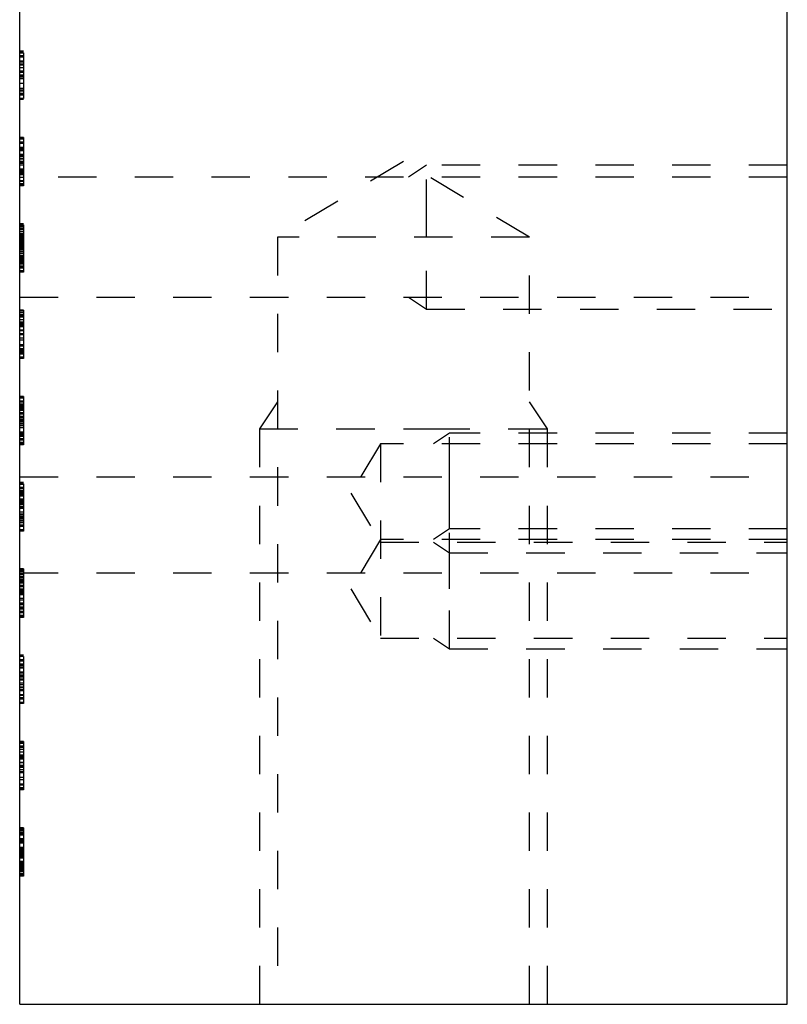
# Model space of a CAD drawing. Header units: inches. Extents: x 220 to 877, y 4 to 174.
# Tile 672 of 674: x 853.7 to 855.7, y 149.92 to 152.49. Entities that reach past the tile are written whole.
import ezdxf

# ---------------------------------------------------------------- set-up
doc = ezdxf.new("R2010")
doc.units = ezdxf.units.IN
doc.header["$LTSCALE"] = 0.5
doc.header["$MEASUREMENT"] = 0
doc.linetypes.add('HIDDEN', pattern=[0.225, 0.15, -0.075])
doc.layers.add('SID-M-H', color=4, linetype='HIDDEN')
doc.layers.add('SID-M-S', color=105, linetype='Continuous')

msp = doc.modelspace()

# ---------------------------------------------------------------- linework, layer by layer
at = {"layer": 'SID-M-H'}
for p, q in [((853.70794, 152.40987), (853.69794, 152.40987)), ((853.70794, 152.40679), (853.69794, 152.40679)), ((853.70794, 152.40516), (853.69794, 152.40516)), ((853.70794, 152.40499), (853.69794, 152.40499)), ((853.70794, 152.39756), (853.69794, 152.39756)), ((853.70794, 152.39449), (853.69794, 152.39449)), ((853.70794, 152.3834), (853.69794, 152.3834)), ((853.70794, 152.38102), (853.69794, 152.38102)), ((853.70794, 152.37602), (853.69794, 152.37602)), ((853.70794, 152.37473), (853.69794, 152.37473)), ((853.70794, 152.3747), (853.69794, 152.3747)), ((853.70794, 152.37461), (853.69794, 152.37461)), ((853.70794, 152.37456), (853.69794, 152.37456)), ((853.70794, 152.37333), (853.69794, 152.37333)), ((853.70794, 152.37314), (853.69794, 152.37314)), ((853.70794, 152.36602), (853.69794, 152.36602)), ((853.70794, 152.35756), (853.69794, 152.35756)), ((853.70794, 152.35602), (853.69794, 152.35602)), ((853.70794, 152.35523), (853.69794, 152.35523)), ((853.70794, 152.35449), (853.69794, 152.35449)), ((853.70794, 152.35432), (853.69794, 152.35432)), ((853.70794, 152.35422), (853.69794, 152.35422)), ((853.70794, 152.37165), (853.70794, 152.35756)), ((853.70794, 152.34687), (853.69794, 152.34687)), ((853.70794, 152.34684), (853.69794, 152.34684)), ((853.70794, 152.34631), (853.69794, 152.34631)), ((853.70794, 152.34627), (853.69794, 152.34627)), ((853.70794, 152.34526), (853.69794, 152.34526)), ((853.70794, 152.34415), (853.69794, 152.34415)), ((853.70794, 152.34384), (853.69794, 152.34384)), ((853.70794, 152.34218), (853.69794, 152.34218)), ((853.70794, 152.33756), (853.69794, 152.33756)), ((853.70794, 152.32526), (853.69794, 152.32526)), ((853.70794, 152.34526), (853.70794, 152.28679)), ((853.70794, 152.31235), (853.69794, 152.31235)), ((853.70794, 152.30833), (853.69794, 152.30833)), ((853.70794, 152.30526), (853.69794, 152.30526)), ((853.70794, 152.2991), (853.69794, 152.2991)), ((853.70794, 152.29602), (853.69794, 152.29602)), ((853.70794, 152.29526), (853.69794, 152.29526)), ((853.70794, 152.28679), (853.69794, 152.28679)), ((853.70794, 152.28526), (853.69794, 152.28526)), ((853.70794, 152.28372), (853.69794, 152.28372)), ((853.70794, 152.28566), (853.70794, 152.28526)), ((853.70794, 152.18487), (853.69794, 152.18487)), ((853.70794, 152.18179), (853.69794, 152.18179)), ((853.70794, 152.18016), (853.69794, 152.18016)), ((853.70794, 152.17999), (853.69794, 152.17999)), ((853.70794, 152.17256), (853.69794, 152.17256)), ((853.70794, 152.18487), (853.70794, 152.13792)), ((853.70794, 152.16949), (853.69794, 152.16949)), ((853.70794, 152.1584), (853.69794, 152.1584)), ((853.70794, 152.15602), (853.69794, 152.15602)), ((853.70794, 152.15415), (853.69794, 152.15415)), ((853.70794, 152.15408), (853.69794, 152.15408)), ((853.70794, 152.15391), (853.69794, 152.15391)), ((853.70794, 152.15374), (853.69794, 152.15374)), ((853.70794, 152.14973), (853.69794, 152.14973)), ((853.70794, 152.1497), (853.69794, 152.1497)), ((853.70794, 152.14961), (853.69794, 152.14961)), ((853.70794, 152.14956), (853.69794, 152.14956)), ((853.70794, 152.14026), (853.69794, 152.14026)), ((853.70794, 152.13792), (853.69794, 152.13792)), ((853.70794, 152.1341), (853.69794, 152.1341)), ((853.70794, 152.12949), (853.69794, 152.12949)), ((853.70794, 152.12932), (853.69794, 152.12932)), ((853.70794, 152.12922), (853.69794, 152.12922)), ((853.70794, 152.12864), (853.69794, 152.12864)), ((853.70794, 152.12795), (853.69794, 152.12795)), ((853.70794, 152.12187), (853.69794, 152.12187)), ((853.70794, 152.12184), (853.69794, 152.12184)), ((853.70794, 152.12179), (853.69794, 152.12179)), ((853.70794, 152.12131), (853.69794, 152.12131)), ((853.70794, 152.12127), (853.69794, 152.12127)), ((854.69794, 152.12202), (854.36984, 151.92488)), ((855.02604, 151.92488), (854.69794, 152.12202)), ((853.70794, 152.11915), (853.69794, 152.11915)), ((853.70794, 152.11718), (853.69794, 152.11718)), ((853.70794, 152.11256), (853.69794, 152.11256)), ((853.70794, 152.10179), (853.69794, 152.10179)), ((853.70794, 152.10146), (853.69794, 152.10146)), ((853.70794, 152.101), (853.69794, 152.101)), ((853.70794, 152.10026), (853.69794, 152.10026)), ((853.70794, 152.09675), (853.69794, 152.09675)), ((853.70794, 152.09653), (853.69794, 152.09653)), ((853.70794, 152.09576), (853.69794, 152.09576)), ((853.70794, 152.0954), (853.69794, 152.0954)), ((854.75794, 152.11238), (854.71107, 152.08113)), ((855.69794, 152.11238), (854.75794, 152.11238)), ((853.70794, 152.09256), (853.69794, 152.09256)), ((853.70794, 152.08949), (853.69794, 152.08949)), ((853.70794, 152.08735), (853.69794, 152.08735)), ((855.69794, 152.08113), (853.69794, 152.08113)), ((853.70794, 152.08026), (853.69794, 152.08026)), ((853.70794, 152.07189), (853.69794, 152.07189)), ((853.70794, 152.07102), (853.69794, 152.07102)), ((853.70794, 152.07026), (853.69794, 152.07026)), ((853.70794, 152.06384), (853.69794, 152.06384)), ((853.70794, 152.06179), (853.69794, 152.06179)), ((853.70794, 152.06026), (853.69794, 152.06026)), ((853.70794, 152.05872), (853.69794, 152.05872)), ((854.75794, 151.92488), (854.75794, 151.97547)), ((853.70794, 151.95987), (853.69794, 151.95987)), ((853.70794, 151.95679), (853.69794, 151.95679)), ((853.70794, 151.95516), (853.69794, 151.95516)), ((853.70794, 151.95336), (853.69794, 151.95336)), ((853.70794, 151.95218), (853.69794, 151.95218)), ((853.70794, 151.94756), (853.69794, 151.94756)), ((853.70794, 151.9455), (853.69794, 151.9455)), ((853.70794, 151.94449), (853.69794, 151.94449)), ((853.70794, 151.95679), (853.70794, 151.90487)), ((853.70794, 151.93987), (853.69794, 151.93987)), ((853.70794, 151.93477), (853.69794, 151.93477)), ((853.70794, 151.9334), (853.69794, 151.9334)), ((853.70794, 151.93102), (853.69794, 151.93102)), ((853.70794, 151.931), (853.69794, 151.931)), ((853.70794, 151.93042), (853.69794, 151.93042)), ((853.70794, 151.93006), (853.69794, 151.93006)), ((853.70794, 151.92982), (853.69794, 151.92982)), ((853.70794, 151.92756), (853.69794, 151.92756)), ((853.70794, 151.92602), (853.69794, 151.92602)), ((853.70794, 151.92473), (853.69794, 151.92473)), ((853.70794, 151.9247), (853.69794, 151.9247)), ((853.70794, 151.9242), (853.69794, 151.9242)), ((853.70794, 151.92393), (853.69794, 151.92393)), ((853.70794, 151.92333), (853.69794, 151.92333)), ((853.70794, 151.92324), (853.69794, 151.92324)), ((853.70794, 151.92314), (853.69794, 151.92314)), ((853.70794, 151.92213), (853.69794, 151.92213)), ((853.70794, 151.91987), (853.69794, 151.91987)), ((853.70794, 151.91602), (853.69794, 151.91602)), ((853.70794, 151.91526), (853.69794, 151.91526)), ((855.02604, 151.92488), (854.36984, 151.92488)), ((854.36984, 151.92488), (854.36984, 149.92488)), ((855.02604, 149.92488), (855.02604, 151.92488)), ((853.70794, 151.91292), (853.69794, 151.91292)), ((853.70794, 151.90932), (853.69794, 151.90932)), ((853.70794, 151.90756), (853.69794, 151.90756)), ((853.70794, 151.90602), (853.69794, 151.90602)), ((853.70794, 151.90511), (853.69794, 151.90511)), ((853.70794, 151.90487), (853.69794, 151.90487)), ((853.70794, 151.90449), (853.69794, 151.90449)), ((853.70794, 151.90432), (853.69794, 151.90432)), ((853.70794, 151.90328), (853.69794, 151.90328)), ((853.70794, 151.90295), (853.69794, 151.90295)), ((853.70794, 151.9004), (853.69794, 151.9004)), ((853.70794, 151.89749), (853.69794, 151.89749)), ((853.70794, 151.89687), (853.69794, 151.89687)), ((853.70794, 151.89684), (853.69794, 151.89684)), ((853.70794, 151.89679), (853.69794, 151.89679)), ((853.70794, 151.89675), (853.69794, 151.89675)), ((853.70794, 151.89667), (853.69794, 151.89667)), ((853.70794, 151.89631), (853.69794, 151.89631)), ((853.70794, 151.89627), (853.69794, 151.89627)), ((853.70794, 151.89526), (853.69794, 151.89526)), ((853.70794, 151.89427), (853.69794, 151.89427)), ((853.70794, 151.89372), (853.69794, 151.89372)), ((853.70794, 151.89218), (853.69794, 151.89218)), ((853.70794, 151.88756), (853.69794, 151.88756)), ((853.70794, 151.88646), (853.69794, 151.88646)), ((853.70794, 151.88225), (853.69794, 151.88225)), ((853.70794, 151.88141), (853.69794, 151.88141)), ((853.70794, 151.88114), (853.69794, 151.88114)), ((853.70794, 151.87646), (853.69794, 151.87646)), ((853.70794, 151.876), (853.69794, 151.876)), ((853.70794, 151.87526), (853.69794, 151.87526)), ((853.70794, 151.87352), (853.69794, 151.87352)), ((853.70794, 151.87047), (853.69794, 151.87047)), ((853.70794, 151.87026), (853.69794, 151.87026)), ((853.70794, 151.86982), (853.69794, 151.86982)), ((853.70794, 151.86915), (853.69794, 151.86915)), ((853.70794, 151.86756), (853.69794, 151.86756)), ((853.70794, 151.86663), (853.69794, 151.86663)), ((853.70794, 151.86602), (853.69794, 151.86602)), ((853.70794, 151.86261), (853.69794, 151.86261)), ((853.70794, 151.86239), (853.69794, 151.86239)), ((853.70794, 151.86235), (853.69794, 151.86235)), ((853.70794, 151.86191), (853.69794, 151.86191)), ((853.70794, 151.8617), (853.69794, 151.8617)), ((853.70794, 151.85889), (853.69794, 151.85889)), ((853.70794, 151.85833), (853.69794, 151.85833)), ((853.70794, 151.85526), (853.69794, 151.85526)), ((853.70794, 151.85516), (853.69794, 151.85516)), ((853.70794, 151.8547), (853.69794, 151.8547)), ((853.70794, 151.8491), (853.69794, 151.8491)), ((853.70794, 151.84795), (853.69794, 151.84795)), ((853.70794, 151.84727), (853.69794, 151.84727)), ((853.70794, 151.84602), (853.69794, 151.84602)), ((853.70794, 151.84526), (853.69794, 151.84526)), ((853.70794, 151.84449), (853.69794, 151.84449)), ((853.70794, 151.83679), (853.69794, 151.83679)), ((853.70794, 151.83526), (853.69794, 151.83526)), ((853.70794, 151.83372), (853.69794, 151.83372)), ((853.69794, 151.76863), (855.69794, 151.76863)), ((854.71107, 151.76863), (854.75794, 151.73738)), ((853.70794, 151.73487), (853.69794, 151.73487)), ((854.75794, 151.73738), (855.69794, 151.73738)), ((853.70794, 151.73179), (853.69794, 151.73179)), ((853.70794, 151.72747), (853.69794, 151.72747)), ((853.70794, 151.72256), (853.69794, 151.72256)), ((853.70794, 151.71949), (853.69794, 151.71949)), ((853.70794, 151.71612), (853.69794, 151.71612)), ((853.70794, 151.70977), (853.69794, 151.70977)), ((853.70794, 151.70357), (853.69794, 151.70357)), ((853.70794, 151.70256), (853.69794, 151.70256)), ((853.70794, 151.70102), (853.69794, 151.70102)), ((853.70794, 151.6992), (853.69794, 151.6992)), ((853.70794, 151.69824), (853.69794, 151.69824)), ((853.70794, 151.69487), (853.69794, 151.69487)), ((853.70794, 151.69102), (853.69794, 151.69102)), ((853.70794, 151.68256), (853.69794, 151.68256)), ((853.70794, 151.68102), (853.69794, 151.68102)), ((853.70794, 151.67249), (853.69794, 151.67249)), ((853.70794, 151.67187), (853.69794, 151.67187)), ((853.70794, 151.67184), (853.69794, 151.67184)), ((853.70794, 151.67179), (853.69794, 151.67179)), ((853.70794, 151.67175), (853.69794, 151.67175)), ((853.70794, 151.67167), (853.69794, 151.67167)), ((853.70794, 151.67131), (853.69794, 151.67131)), ((853.70794, 151.67127), (853.69794, 151.67127)), ((853.70794, 151.6703), (853.69794, 151.6703)), ((853.70794, 151.67028), (853.69794, 151.67028)), ((853.70794, 151.67026), (853.69794, 151.67026)), ((853.70794, 151.66146), (853.69794, 151.66146)), ((853.70794, 151.65614), (853.69794, 151.65614)), ((853.70794, 151.64439), (853.69794, 151.64439)), ((853.70794, 151.64379), (853.69794, 151.64379)), ((853.70794, 151.64163), (853.69794, 151.64163)), ((853.70794, 151.64102), (853.69794, 151.64102)), ((853.70794, 151.63389), (853.69794, 151.63389)), ((853.70794, 151.63026), (853.69794, 151.63026)), ((853.70794, 151.6297), (853.69794, 151.6297)), ((853.70794, 151.62715), (853.69794, 151.62715)), ((853.70794, 151.6241), (853.69794, 151.6241)), ((853.70794, 151.62102), (853.69794, 151.62102)), ((853.70794, 151.62026), (853.69794, 151.62026)), ((853.70794, 151.61179), (853.69794, 151.61179)), ((853.70794, 151.61026), (853.69794, 151.61026)), ((853.70794, 151.60872), (853.69794, 151.60872)), ((853.70794, 151.50987), (853.69794, 151.50987)), ((853.70794, 151.50679), (853.69794, 151.50679)), ((853.70794, 151.50516), (853.69794, 151.50516)), ((853.70794, 151.50499), (853.69794, 151.50499)), ((853.70794, 151.49756), (853.69794, 151.49756)), ((853.70794, 151.49449), (853.69794, 151.49449)), ((853.70794, 151.48956), (853.69794, 151.48956)), ((853.70794, 151.48631), (853.69794, 151.48631)), ((853.70794, 151.48237), (853.69794, 151.48237)), ((853.70794, 151.48218), (853.69794, 151.48218)), ((853.70794, 151.48187), (853.69794, 151.48187)), ((853.70794, 151.48102), (853.69794, 151.48102)), ((854.36984, 151.49523), (854.32294, 151.42488)), ((855.07294, 151.42488), (855.02604, 151.49523)), ((853.70794, 151.47756), (853.69794, 151.47756)), ((853.70794, 151.47602), (853.69794, 151.47602)), ((853.70794, 151.47473), (853.69794, 151.47473)), ((853.70794, 151.4747), (853.69794, 151.4747)), ((853.70794, 151.47461), (853.69794, 151.47461)), ((853.70794, 151.47456), (853.69794, 151.47456)), ((853.70794, 151.47372), (853.69794, 151.47372)), ((853.70794, 151.47312), (853.69794, 151.47312)), ((853.70794, 151.473), (853.69794, 151.473)), ((853.70794, 151.46687), (853.69794, 151.46687)), ((853.70794, 151.46602), (853.69794, 151.46602)), ((853.70794, 151.4636), (853.69794, 151.4636)), ((853.70794, 151.45756), (853.69794, 151.45756)), ((853.70794, 151.45602), (853.69794, 151.45602)), ((853.70794, 151.45492), (853.69794, 151.45492)), ((853.70794, 151.45449), (853.69794, 151.45449)), ((853.70794, 151.45432), (853.69794, 151.45432)), ((853.70794, 151.45422), (853.69794, 151.45422)), ((853.70794, 151.44987), (853.69794, 151.44987)), ((853.70794, 151.44732), (853.69794, 151.44732)), ((853.70794, 151.44727), (853.69794, 151.44727)), ((853.70794, 151.44687), (853.69794, 151.44687)), ((853.70794, 151.44684), (853.69794, 151.44684)), ((853.70794, 151.44679), (853.69794, 151.44679)), ((853.70794, 151.44675), (853.69794, 151.44675)), ((853.70794, 151.44631), (853.69794, 151.44631)), ((853.70794, 151.44627), (853.69794, 151.44627)), ((853.70794, 151.44526), (853.69794, 151.44526)), ((853.70794, 151.44415), (853.69794, 151.44415)), ((853.70794, 151.44218), (853.69794, 151.44218)), ((853.70794, 151.43848), (853.69794, 151.43848)), ((853.70794, 151.43776), (853.69794, 151.43776)), ((853.70794, 151.43756), (853.69794, 151.43756)), ((853.70794, 151.43295), (853.69794, 151.43295)), ((853.70794, 151.42814), (853.69794, 151.42814)), ((853.70794, 151.41663), (853.69794, 151.41663)), ((853.70794, 151.41636), (853.69794, 151.41636)), ((853.70794, 151.41619), (853.69794, 151.41619)), ((853.70794, 151.41602), (853.69794, 151.41602)), ((853.70794, 151.41235), (853.69794, 151.41235)), ((853.70794, 151.40994), (853.69794, 151.40994)), ((853.70794, 151.40641), (853.69794, 151.40641)), ((853.70794, 151.40526), (853.69794, 151.40526)), ((854.32294, 151.42488), (854.32294, 149.92488)), ((854.69794, 151.42488), (854.7711, 151.42488)), ((854.81794, 151.4141), (854.77632, 151.38635)), ((855.69794, 151.4141), (854.81794, 151.4141)), ((855.07294, 149.92488), (855.07294, 151.42488)), ((853.70794, 151.3991), (853.69794, 151.3991)), ((853.70794, 151.39602), (853.69794, 151.39602)), ((853.70794, 151.39526), (853.69794, 151.39526)), ((853.70794, 151.3897), (853.69794, 151.3897)), ((853.70794, 151.38679), (853.69794, 151.38679)), ((853.70794, 151.38526), (853.69794, 151.38526)), ((853.70794, 151.38372), (853.69794, 151.38372)), ((854.63794, 151.38635), (854.56073, 151.25785)), ((854.63794, 151.38635), (854.63794, 150.87935)), ((855.69794, 151.38635), (854.63794, 151.38635)), ((853.69794, 151.29988), (855.69794, 151.29988)), ((854.81794, 151.25785), (854.81794, 151.3039)), ((853.70794, 151.28487), (853.69794, 151.28487)), ((853.70794, 151.28179), (853.69794, 151.28179)), ((853.70794, 151.27999), (853.69794, 151.27999)), ((853.70794, 151.28179), (853.70794, 151.23792)), ((853.70794, 151.27256), (853.69794, 151.27256)), ((853.70794, 151.26949), (853.69794, 151.26949)), ((853.70794, 151.26456), (853.69794, 151.26456)), ((853.70794, 151.26131), (853.69794, 151.26131)), ((853.70794, 151.25737), (853.69794, 151.25737)), ((853.70794, 151.25718), (853.69794, 151.25718)), ((853.70794, 151.25687), (853.69794, 151.25687)), ((853.70794, 151.25415), (853.69794, 151.25415)), ((853.70794, 151.25408), (853.69794, 151.25408)), ((853.70794, 151.25391), (853.69794, 151.25391)), ((853.70794, 151.25374), (853.69794, 151.25374)), ((853.70794, 151.25357), (853.69794, 151.25357)), ((853.70794, 151.25256), (853.69794, 151.25256)), ((853.70794, 151.25102), (853.69794, 151.25102)), ((853.70794, 151.24961), (853.69794, 151.24961)), ((853.70794, 151.24956), (853.69794, 151.24956)), ((854.56073, 151.25785), (854.63794, 151.12935)), ((853.70794, 151.24187), (853.69794, 151.24187)), ((853.70794, 151.24102), (853.69794, 151.24102)), ((853.70794, 151.24026), (853.69794, 151.24026)), ((853.70794, 151.2386), (853.69794, 151.2386)), ((853.70794, 151.23792), (853.69794, 151.23792)), ((853.70794, 151.2341), (853.69794, 151.2341)), ((853.70794, 151.23256), (853.69794, 151.23256)), ((853.70794, 151.23102), (853.69794, 151.23102)), ((853.70794, 151.22992), (853.69794, 151.22992)), ((853.70794, 151.22949), (853.69794, 151.22949)), ((853.70794, 151.22922), (853.69794, 151.22922)), ((853.70794, 151.22864), (853.69794, 151.22864)), ((853.70794, 151.22795), (853.69794, 151.22795)), ((853.70794, 151.22232), (853.69794, 151.22232)), ((853.70794, 151.22227), (853.69794, 151.22227)), ((853.70794, 151.22187), (853.69794, 151.22187)), ((853.70794, 151.22184), (853.69794, 151.22184)), ((853.70794, 151.22179), (853.69794, 151.22179)), ((853.70794, 151.2356), (853.70794, 151.22864)), ((853.70794, 151.22131), (853.69794, 151.22131)), ((853.70794, 151.22127), (853.69794, 151.22127)), ((853.70794, 151.22026), (853.69794, 151.22026)), ((853.70794, 151.21915), (853.69794, 151.21915)), ((853.70794, 151.21718), (853.69794, 151.21718)), ((853.70794, 151.20795), (853.69794, 151.20795)), ((853.70794, 151.20314), (853.69794, 151.20314)), ((853.70794, 151.20179), (853.69794, 151.20179)), ((853.70794, 151.20146), (853.69794, 151.20146)), ((853.70794, 151.201), (853.69794, 151.201)), ((853.70794, 151.19675), (853.69794, 151.19675)), ((853.70794, 151.19653), (853.69794, 151.19653)), ((853.70794, 151.19576), (853.69794, 151.19576)), ((853.70794, 151.1954), (853.69794, 151.1954)), ((853.70794, 151.19439), (853.69794, 151.19439)), ((853.70794, 151.19379), (853.69794, 151.19379)), ((853.70794, 151.19256), (853.69794, 151.19256)), ((853.70794, 151.19136), (853.69794, 151.19136)), ((853.70794, 151.19119), (853.69794, 151.19119)), ((853.70794, 151.19102), (853.69794, 151.19102)), ((853.70794, 151.18949), (853.69794, 151.18949)), ((853.70794, 151.18494), (853.69794, 151.18494)), ((853.70794, 151.18141), (853.69794, 151.18141)), ((853.70794, 151.18026), (853.69794, 151.18026)), ((853.70794, 151.1741), (853.69794, 151.1741)), ((853.70794, 151.17189), (853.69794, 151.17189)), ((853.70794, 151.17102), (853.69794, 151.17102)), ((853.70794, 151.17026), (853.69794, 151.17026)), ((853.70794, 151.16179), (853.69794, 151.16179)), ((853.70794, 151.16026), (853.69794, 151.16026)), ((853.70794, 151.15872), (853.69794, 151.15872)), ((854.81794, 151.1641), (854.77632, 151.13635)), ((855.69794, 151.1641), (854.81794, 151.1641)), ((854.63794, 151.13635), (854.56073, 151.00785)), ((855.69794, 151.13635), (854.63794, 151.13635)), ((854.63794, 151.12935), (855.69794, 151.12935)), ((854.77632, 151.12935), (854.81794, 151.1016)), ((854.81794, 151.1016), (855.69794, 151.1016)), ((853.70794, 151.05987), (853.69794, 151.05987)), ((853.70794, 151.05679), (853.69794, 151.05679)), ((853.70794, 151.05336), (853.69794, 151.05336)), ((853.69794, 151.04988), (855.69794, 151.04988)), ((853.70794, 151.04756), (853.69794, 151.04756)), ((853.70794, 151.04449), (853.69794, 151.04449)), ((854.81794, 151.00785), (854.81794, 151.0539)), ((853.70794, 151.03956), (853.69794, 151.03956)), ((853.70794, 151.03631), (853.69794, 151.03631)), ((853.70794, 151.03237), (853.69794, 151.03237)), ((853.70794, 151.03218), (853.69794, 151.03218)), ((853.70794, 151.03187), (853.69794, 151.03187)), ((853.70794, 151.02857), (853.69794, 151.02857)), ((853.70794, 151.02756), (853.69794, 151.02756)), ((853.70794, 151.02706), (853.69794, 151.02706)), ((853.70794, 151.02684), (853.69794, 151.02684)), ((853.70794, 151.02602), (853.69794, 151.02602)), ((853.70794, 151.02333), (853.69794, 151.02333)), ((853.70794, 151.02314), (853.69794, 151.02314)), ((853.70794, 151.01687), (853.69794, 151.01687)), ((853.70794, 151.01602), (853.69794, 151.01602)), ((853.70794, 151.0136), (853.69794, 151.0136)), ((853.70794, 151.00756), (853.69794, 151.00756)), ((853.70794, 151.00602), (853.69794, 151.00602)), ((853.70794, 151.00511), (853.69794, 151.00511)), ((853.70794, 151.00492), (853.69794, 151.00492)), ((853.70794, 151.00487), (853.69794, 151.00487)), ((853.70794, 151.00153), (853.69794, 151.00153)), ((853.70794, 150.99732), (853.69794, 150.99732)), ((853.70794, 150.99727), (853.69794, 150.99727)), ((853.70794, 150.99687), (853.69794, 150.99687)), ((853.70794, 150.99684), (853.69794, 150.99684)), ((853.70794, 150.99679), (853.69794, 150.99679)), ((853.70794, 150.99675), (853.69794, 150.99675)), ((853.70794, 150.99631), (853.69794, 150.99631)), ((853.70794, 150.99627), (853.69794, 150.99627)), ((853.70794, 150.99526), (853.69794, 150.99526)), ((853.70794, 150.99372), (853.69794, 150.99372)), ((853.70794, 150.9923), (853.69794, 150.9923)), ((854.56073, 151.00785), (854.63794, 150.87935)), ((853.70794, 150.98295), (853.69794, 150.98295)), ((853.70794, 150.97814), (853.69794, 150.97814)), ((853.70794, 150.97086), (853.69794, 150.97086)), ((853.70794, 150.97047), (853.69794, 150.97047)), ((853.70794, 150.97026), (853.69794, 150.97026)), ((853.70794, 150.96982), (853.69794, 150.96982)), ((853.70794, 150.96939), (853.69794, 150.96939)), ((853.70794, 150.96879), (853.69794, 150.96879)), ((853.70794, 150.96663), (853.69794, 150.96663)), ((853.70794, 150.96636), (853.69794, 150.96636)), ((853.70794, 150.96619), (853.69794, 150.96619)), ((853.70794, 150.96602), (853.69794, 150.96602)), ((853.70794, 150.95994), (853.69794, 150.95994)), ((853.70794, 150.95833), (853.69794, 150.95833)), ((853.70794, 150.95641), (853.69794, 150.95641)), ((853.70794, 150.95526), (853.69794, 150.95526)), ((853.70794, 150.9491), (853.69794, 150.9491)), ((853.70794, 150.94602), (853.69794, 150.94602)), ((853.70794, 150.94526), (853.69794, 150.94526)), ((853.70794, 150.93884), (853.69794, 150.93884)), ((853.70794, 150.93679), (853.69794, 150.93679)), ((853.70794, 150.93526), (853.69794, 150.93526)), ((853.70794, 150.93372), (853.69794, 150.93372)), ((854.63794, 150.87935), (855.69794, 150.87935)), ((854.77632, 150.87935), (854.81794, 150.8516)), ((854.81794, 150.8516), (855.69794, 150.8516)), ((853.70794, 150.83487), (853.69794, 150.83487)), ((853.70794, 150.83179), (853.69794, 150.83179)), ((853.70794, 150.82256), (853.69794, 150.82256)), ((853.70794, 150.81949), (853.69794, 150.81949)), ((853.70794, 150.81131), (853.69794, 150.81131)), ((853.70794, 150.83179), (853.70794, 150.78792)), ((853.70794, 150.8084), (853.69794, 150.8084)), ((853.70794, 150.80357), (853.69794, 150.80357)), ((853.70794, 150.80256), (853.69794, 150.80256)), ((853.70794, 150.80102), (853.69794, 150.80102)), ((853.70794, 150.79102), (853.69794, 150.79102)), ((853.70794, 150.79026), (853.69794, 150.79026)), ((853.70794, 150.78792), (853.69794, 150.78792)), ((853.70794, 150.78256), (853.69794, 150.78256)), ((853.70794, 150.78102), (853.69794, 150.78102)), ((853.70794, 150.77795), (853.69794, 150.77795)), ((853.70794, 150.77232), (853.69794, 150.77232)), ((853.70794, 150.77187), (853.69794, 150.77187)), ((853.70794, 150.77184), (853.69794, 150.77184)), ((853.70794, 150.77179), (853.69794, 150.77179)), ((853.70794, 150.77131), (853.69794, 150.77131)), ((853.70794, 150.77127), (853.69794, 150.77127)), ((853.70794, 150.77026), (853.69794, 150.77026)), ((853.70794, 150.76256), (853.69794, 150.76256)), ((853.70794, 150.75795), (853.69794, 150.75795)), ((853.70794, 150.75146), (853.69794, 150.75146)), ((853.70794, 150.751), (853.69794, 150.751)), ((853.70794, 150.75026), (853.69794, 150.75026)), ((853.70794, 150.74439), (853.69794, 150.74439)), ((853.70794, 150.74379), (853.69794, 150.74379)), ((853.70794, 150.74256), (853.69794, 150.74256)), ((853.70794, 150.73141), (853.69794, 150.73141)), ((853.70794, 150.73026), (853.69794, 150.73026)), ((853.70794, 150.7241), (853.69794, 150.7241)), ((853.70794, 150.72102), (853.69794, 150.72102)), ((853.70794, 150.72026), (853.69794, 150.72026)), ((853.70794, 150.71179), (853.69794, 150.71179)), ((853.70794, 150.71026), (853.69794, 150.71026)), ((853.70794, 150.70872), (853.69794, 150.70872)), ((853.70794, 150.60987), (853.69794, 150.60987)), ((853.70794, 150.60679), (853.69794, 150.60679)), ((853.70794, 150.60499), (853.69794, 150.60499)), ((853.70794, 150.59756), (853.69794, 150.59756)), ((853.70794, 150.59449), (853.69794, 150.59449)), ((853.70794, 150.58956), (853.69794, 150.58956)), ((853.70794, 150.58237), (853.69794, 150.58237)), ((853.70794, 150.58218), (853.69794, 150.58218)), ((853.70794, 150.58187), (853.69794, 150.58187)), ((853.70794, 150.58956), (853.70794, 150.58218)), ((853.70794, 150.57461), (853.69794, 150.57461)), ((853.70794, 150.57456), (853.69794, 150.57456)), ((853.70794, 150.5742), (853.69794, 150.5742)), ((853.70794, 150.57324), (853.69794, 150.57324)), ((853.70794, 150.57141), (853.69794, 150.57141)), ((853.70794, 150.56987), (853.69794, 150.56987)), ((853.70794, 150.56687), (853.69794, 150.56687)), ((853.70794, 150.56372), (853.69794, 150.56372)), ((853.70794, 150.5636), (853.69794, 150.5636)), ((853.70794, 150.55492), (853.69794, 150.55492)), ((853.70794, 150.55449), (853.69794, 150.55449)), ((853.70794, 150.55422), (853.69794, 150.55422)), ((853.70794, 150.54727), (853.69794, 150.54727)), ((853.70794, 150.54687), (853.69794, 150.54687)), ((853.70794, 150.54684), (853.69794, 150.54684)), ((853.70794, 150.54631), (853.69794, 150.54631)), ((853.70794, 150.54627), (853.69794, 150.54627)), ((853.70794, 150.54415), (853.69794, 150.54415)), ((853.70794, 150.54218), (853.69794, 150.54218)), ((853.70794, 150.53646), (853.69794, 150.53646)), ((853.70794, 150.53602), (853.69794, 150.53602)), ((853.70794, 150.53114), (853.69794, 150.53114)), ((853.70794, 150.52833), (853.69794, 150.52833)), ((853.70794, 150.52814), (853.69794, 150.52814)), ((853.70794, 150.51636), (853.69794, 150.51636)), ((853.70794, 150.51619), (853.69794, 150.51619)), ((853.70794, 150.51602), (853.69794, 150.51602)), ((853.70794, 150.50994), (853.69794, 150.50994)), ((853.70794, 150.4991), (853.69794, 150.4991)), ((853.70794, 150.49602), (853.69794, 150.49602)), ((853.70794, 150.48884), (853.69794, 150.48884)), ((853.70794, 150.48679), (853.69794, 150.48679)), ((853.70794, 150.48372), (853.69794, 150.48372)), ((853.70794, 150.38487), (853.69794, 150.38487)), ((853.70794, 150.38179), (853.69794, 150.38179)), ((853.70794, 150.38016), (853.69794, 150.38016)), ((853.70794, 150.37747), (853.69794, 150.37747)), ((853.70794, 150.37256), (853.69794, 150.37256)), ((853.70794, 150.36949), (853.69794, 150.36949)), ((853.70794, 150.36612), (853.69794, 150.36612)), ((853.70794, 150.35602), (853.69794, 150.35602)), ((853.70794, 150.3541), (853.69794, 150.3541)), ((853.70794, 150.35374), (853.69794, 150.35374)), ((853.70794, 150.35369), (853.69794, 150.35369)), ((853.70794, 150.35206), (853.69794, 150.35206)), ((853.70794, 150.35184), (853.69794, 150.35184)), ((853.70794, 150.34973), (853.69794, 150.34973)), ((853.70794, 150.3497), (853.69794, 150.3497)), ((853.70794, 150.3492), (853.69794, 150.3492)), ((853.70794, 150.34872), (853.69794, 150.34872)), ((853.70794, 150.34824), (853.69794, 150.34824)), ((853.70794, 150.34812), (853.69794, 150.34812)), ((853.70794, 150.348), (853.69794, 150.348)), ((853.70794, 150.34487), (853.69794, 150.34487)), ((853.70794, 150.3341), (853.69794, 150.3341)), ((853.70794, 150.33256), (853.69794, 150.33256)), ((853.70794, 150.33102), (853.69794, 150.33102)), ((853.70794, 150.32949), (853.69794, 150.32949)), ((853.70794, 150.32932), (853.69794, 150.32932)), ((853.70794, 150.32901), (853.69794, 150.32901)), ((853.70794, 150.32653), (853.69794, 150.32653)), ((853.70794, 150.32487), (853.69794, 150.32487)), ((853.70794, 150.32187), (853.69794, 150.32187)), ((853.70794, 150.32184), (853.69794, 150.32184)), ((853.70794, 150.32179), (853.69794, 150.32179)), ((853.70794, 150.32175), (853.69794, 150.32175)), ((853.70794, 150.32131), (853.69794, 150.32131)), ((853.70794, 150.32127), (853.69794, 150.32127)), ((853.70794, 150.3203), (853.69794, 150.3203)), ((853.70794, 150.32028), (853.69794, 150.32028)), ((853.70794, 150.32026), (853.69794, 150.32026)), ((853.70794, 150.31877), (853.69794, 150.31877)), ((853.70794, 150.31872), (853.69794, 150.31872)), ((853.70794, 150.3173), (853.69794, 150.3173)), ((853.70794, 150.31718), (853.69794, 150.31718)), ((853.70794, 150.31348), (853.69794, 150.31348)), ((853.70794, 150.31276), (853.69794, 150.31276)), ((853.70794, 150.31256), (853.69794, 150.31256)), ((853.70794, 150.31146), (853.69794, 150.31146)), ((853.70794, 150.30989), (853.69794, 150.30989)), ((853.70794, 150.30932), (853.69794, 150.30932)), ((853.70794, 150.30614), (853.69794, 150.30614)), ((853.70794, 150.29744), (853.69794, 150.29744)), ((853.70794, 150.29641), (853.69794, 150.29641)), ((853.70794, 150.29586), (853.69794, 150.29586)), ((853.70794, 150.2941), (853.69794, 150.2941)), ((853.70794, 150.29393), (853.69794, 150.29393)), ((853.70794, 150.29163), (853.69794, 150.29163)), ((853.70794, 150.29127), (853.69794, 150.29127)), ((853.70794, 150.28735), (853.69794, 150.28735)), ((853.70794, 150.28403), (853.69794, 150.28403)), ((853.70794, 150.28026), (853.69794, 150.28026)), ((853.70794, 150.27752), (853.69794, 150.27752)), ((853.70794, 150.27715), (853.69794, 150.27715)), ((853.70794, 150.2741), (853.69794, 150.2741)), ((853.70794, 150.27102), (853.69794, 150.27102)), ((853.70794, 150.27026), (853.69794, 150.27026)), ((853.70794, 150.2647), (853.69794, 150.2647)), ((853.70794, 150.26179), (853.69794, 150.26179)), ((853.70794, 150.26026), (853.69794, 150.26026)), ((853.70794, 150.25872), (853.69794, 150.25872))]:
    msp.add_line(p, q, dxfattribs=at)
for points, knots in [([(853.70794, 152.40516), (853.70794, 152.40494), (853.70794, 152.40451), (853.70794, 152.40361), (853.70794, 152.40256), (853.70794, 152.40132), (853.70794, 152.3999), (853.70794, 152.3983), (853.70794, 152.39655), (853.70794, 152.3946), (853.70794, 152.39255), (853.70794, 152.39033), (853.70794, 152.38801), (853.70794, 152.38556), (853.70794, 152.38302), (853.70794, 152.38035), (853.70794, 152.37756), (853.70794, 152.37566), (853.70794, 152.3747)], [0, 0, 0, 0, 0.0642168, 0.1270638, 0.1887445, 0.2491321, 0.3094525, 0.3698267, 0.4306501, 0.4923519, 0.5540721, 0.6156898, 0.6767977, 0.738439, 0.8013169, 0.8651845, 0.9316413, 1, 1, 1, 1]), ([(853.70794, 152.3747), (853.70794, 152.3731), (853.70794, 152.36998), (853.70794, 152.36546), (853.70794, 152.36123), (853.70794, 152.35732), (853.70794, 152.35379), (853.70794, 152.35069), (853.70794, 152.3481), (853.70794, 152.3463), (853.70794, 152.34515), (853.70794, 152.34434), (853.70794, 152.34371), (853.70794, 152.34315), (853.70794, 152.34273), (853.70794, 152.34242), (853.70794, 152.34222), (853.70794, 152.34219), (853.70794, 152.34218)], [0, 0, 0, 0, 0.0787802, 0.1537206, 0.2267135, 0.2991912, 0.37119, 0.4430064, 0.5166892, 0.5932172, 0.6338729, 0.6769891, 0.7228995, 0.7719586, 0.8242113, 0.8793787, 0.9379481, 1, 1, 1, 1]), ([(853.70794, 152.14026), (853.70794, 152.14023), (853.70794, 152.14017), (853.70794, 152.13962), (853.70794, 152.13876), (853.70794, 152.13756), (853.70794, 152.13602), (853.70794, 152.13409), (853.70794, 152.13185), (853.70794, 152.12926), (853.70794, 152.12642), (853.70794, 152.12336), (853.70794, 152.12012), (853.70794, 152.11667), (853.70794, 152.11303), (853.70794, 152.10918), (853.70794, 152.10516), (853.70794, 152.1024), (853.70794, 152.101)], [0, 0, 0, 0, 0.0658076, 0.1293943, 0.1908941, 0.2512811, 0.310815, 0.370371, 0.4307683, 0.4928813, 0.5551039, 0.6160671, 0.677256, 0.7382598, 0.8007621, 0.8647776, 0.9310453, 1, 1, 1, 1]), ([(853.70794, 152.101), (853.70794, 152.10002), (853.70794, 152.09808), (853.70794, 152.0952), (853.70794, 152.09237), (853.70794, 152.08961), (853.70794, 152.08691), (853.70794, 152.08427), (853.70794, 152.08171), (853.70794, 152.07919), (853.70794, 152.07679), (853.70794, 152.07454), (853.70794, 152.07241), (853.70794, 152.07042), (853.70794, 152.0686), (853.70794, 152.06692), (853.70794, 152.06536), (853.70794, 152.06398), (853.70794, 152.06272), (853.70794, 152.06168), (853.70794, 152.06075), (853.70794, 152.06001), (853.70794, 152.05943), (853.70794, 152.05903), (853.70794, 152.05874), (853.70794, 152.05873), (853.70794, 152.05872)], [0, 0, 0, 0, 0.04401447, 0.08743412, 0.1301184, 0.17255369, 0.21455476, 0.25629809, 0.29843823, 0.340849, 0.38271519, 0.42392405, 0.46424624, 0.50407367, 0.54386191, 0.58356672, 0.62309432, 0.66322906, 0.70355126, 0.74393789, 0.78454125, 0.82575011, 0.86775736, 0.91074516, 0.95491445, 1, 1, 1, 1]), ([(854.75794, 151.97547), (854.75794, 152.0223), (854.75794, 152.06191), (854.75794, 152.09136), (854.75794, 152.10846), (854.75794, 152.11238), (854.75794, 152.11161), (854.75794, 152.11238)], [0, 0, 0, 0, 0.210481, 0.4209621, 0.6314431, 0.8419241, 1, 1, 1, 1]), ([(853.70794, 151.9376), (853.70794, 151.93722), (853.70794, 151.93328), (853.70794, 151.92851), (853.70794, 151.9242)], [0, 0, 0, 0, 0.0946267, 1, 1, 1, 1]), ([(853.70794, 151.91526), (853.70794, 151.91523), (853.70794, 151.91517), (853.70794, 151.91462), (853.70794, 151.91376), (853.70794, 151.91256), (853.70794, 151.91102), (853.70794, 151.90909), (853.70794, 151.90685), (853.70794, 151.90426), (853.70794, 151.90142), (853.70794, 151.89836), (853.70794, 151.89512), (853.70794, 151.89167), (853.70794, 151.88803), (853.70794, 151.88418), (853.70794, 151.88016), (853.70794, 151.8774), (853.70794, 151.876)], [0, 0, 0, 0, 0.0658076, 0.1293943, 0.1908941, 0.2512811, 0.310815, 0.370371, 0.4307683, 0.4928813, 0.5551039, 0.6160671, 0.677256, 0.7382598, 0.8007621, 0.8647776, 0.9310453, 1, 1, 1, 1]), ([(854.75794, 151.73738), (854.75794, 151.7413), (854.75794, 151.7584), (854.75794, 151.78785), (854.75794, 151.82746), (854.75794, 151.87429), (854.75794, 151.92488), (854.75794, 151.90781), (854.75794, 151.92488)], [0, 0, 0, 0, 0.13058931, 0.30447145, 0.47835359, 0.65223572, 0.82611786, 1, 1, 1, 1]), ([(853.70794, 151.876), (853.70794, 151.87502), (853.70794, 151.87308), (853.70794, 151.8702), (853.70794, 151.86737), (853.70794, 151.86461), (853.70794, 151.86191), (853.70794, 151.85927), (853.70794, 151.85671), (853.70794, 151.85419), (853.70794, 151.85179), (853.70794, 151.84954), (853.70794, 151.84741), (853.70794, 151.84542), (853.70794, 151.8436), (853.70794, 151.84192), (853.70794, 151.84036), (853.70794, 151.83898), (853.70794, 151.83772), (853.70794, 151.83668), (853.70794, 151.83575), (853.70794, 151.83501), (853.70794, 151.83443), (853.70794, 151.83403), (853.70794, 151.83374), (853.70794, 151.83373), (853.70794, 151.83372)], [0, 0, 0, 0, 0.04401447, 0.08743412, 0.1301184, 0.17255369, 0.21455476, 0.25629809, 0.29843823, 0.340849, 0.38271519, 0.42392405, 0.46424624, 0.50407367, 0.54386191, 0.58356672, 0.62309432, 0.66322906, 0.70355126, 0.74393789, 0.78454125, 0.82575011, 0.86775736, 0.91074516, 0.95491445, 1, 1, 1, 1]), ([(853.70794, 151.73487), (853.70794, 151.73485), (853.70794, 151.73482), (853.70794, 151.7345), (853.70794, 151.73397), (853.70794, 151.73322), (853.70794, 151.73229), (853.70794, 151.73112), (853.70794, 151.72976), (853.70794, 151.72816), (853.70794, 151.72638), (853.70794, 151.72436), (853.70794, 151.72214), (853.70794, 151.71972), (853.70794, 151.71707), (853.70794, 151.71423), (853.70794, 151.71116), (853.70794, 151.70789), (853.70794, 151.70435), (853.70794, 151.70055), (853.70794, 151.69645), (853.70794, 151.69207), (853.70794, 151.6874), (853.70794, 151.68243), (853.70794, 151.67718), (853.70794, 151.67359), (853.70794, 151.67175)], [0, 0, 0, 0, 0.0337881, 0.0671939, 0.0998624, 0.1325666, 0.1651512, 0.1979132, 0.231319, 0.2650833, 0.2992553, 0.3343986, 0.3699428, 0.4062836, 0.4440638, 0.4829977, 0.5233544, 0.5655366, 0.6096129, 0.6563908, 0.7058855, 0.7583245, 0.8138318, 0.8727946, 0.9347222, 1, 1, 1, 1]), ([(853.70794, 151.6992), (853.70794, 151.69753), (853.70794, 151.69421), (853.70794, 151.68934), (853.70794, 151.68463), (853.70794, 151.68083), (853.70794, 151.67777), (853.70794, 151.67525), (853.70794, 151.67254), (853.70794, 151.66964), (853.70794, 151.66654), (853.70794, 151.66323), (853.70794, 151.65975), (853.70794, 151.65738), (853.70794, 151.65614)], [0, 0, 0, 0, 0.0987022, 0.19567231, 0.29242243, 0.39134254, 0.44446244, 0.50422878, 0.57035234, 0.64254575, 0.72228751, 0.80792112, 0.90046954, 1, 1, 1, 1]), ([(853.70794, 151.67175), (853.70794, 151.66991), (853.70794, 151.66634), (853.70794, 151.66111), (853.70794, 151.65617), (853.70794, 151.65151), (853.70794, 151.64716), (853.70794, 151.64308), (853.70794, 151.63928), (853.70794, 151.63578), (853.70794, 151.63252), (853.70794, 151.62948), (853.70794, 151.62663), (853.70794, 151.62399), (853.70794, 151.62154), (853.70794, 151.61933), (853.70794, 151.6173), (853.70794, 151.6155), (853.70794, 151.61392), (853.70794, 151.6125), (853.70794, 151.61136), (853.70794, 151.61039), (853.70794, 151.60964), (853.70794, 151.60912), (853.70794, 151.60876), (853.70794, 151.60873), (853.70794, 151.60872)], [0, 0, 0, 0, 0.0650633, 0.1267732, 0.1855158, 0.2407647, 0.2929798, 0.3422504, 0.3889193, 0.4327757, 0.4746284, 0.5147747, 0.5536059, 0.5914264, 0.6280281, 0.6638036, 0.6989843, 0.7335915, 0.7676285, 0.8012083, 0.8342638, 0.8669807, 0.8997197, 0.9327019, 0.9661759, 1, 1, 1, 1]), ([(853.70794, 151.50987), (853.70794, 151.50985), (853.70794, 151.50982), (853.70794, 151.5095), (853.70794, 151.50897), (853.70794, 151.50822), (853.70794, 151.50729), (853.70794, 151.50612), (853.70794, 151.50476), (853.70794, 151.50316), (853.70794, 151.50138), (853.70794, 151.49936), (853.70794, 151.49714), (853.70794, 151.49472), (853.70794, 151.49207), (853.70794, 151.48923), (853.70794, 151.48616), (853.70794, 151.48289), (853.70794, 151.47935), (853.70794, 151.47555), (853.70794, 151.47145), (853.70794, 151.46707), (853.70794, 151.4624), (853.70794, 151.45743), (853.70794, 151.45218), (853.70794, 151.44859), (853.70794, 151.44675)], [0, 0, 0, 0, 0.0337881, 0.0671939, 0.0998624, 0.1325666, 0.1651512, 0.1979132, 0.231319, 0.2650833, 0.2992553, 0.3343986, 0.3699428, 0.4062836, 0.4440638, 0.4829977, 0.5233544, 0.5655366, 0.6096129, 0.6563908, 0.7058855, 0.7583245, 0.8138318, 0.8727946, 0.9347222, 1, 1, 1, 1]), ([(853.70794, 151.473), (853.70794, 151.47174), (853.70794, 151.46918), (853.70794, 151.4653), (853.70794, 151.46134), (853.70794, 151.45799), (853.70794, 151.45522), (853.70794, 151.45304), (853.70794, 151.45074), (853.70794, 151.44835), (853.70794, 151.44583), (853.70794, 151.44322), (853.70794, 151.44052), (853.70794, 151.43869), (853.70794, 151.43776)], [0, 0, 0, 0, 0.09831997, 0.19941747, 0.3056026, 0.41616236, 0.47458238, 0.53700648, 0.60385736, 0.67408961, 0.74941699, 0.82825348, 0.91205416, 1, 1, 1, 1]), ([(853.70794, 151.44675), (853.70794, 151.44491), (853.70794, 151.44134), (853.70794, 151.43611), (853.70794, 151.43117), (853.70794, 151.42651), (853.70794, 151.42216), (853.70794, 151.41808), (853.70794, 151.41428), (853.70794, 151.41078), (853.70794, 151.40752), (853.70794, 151.40448), (853.70794, 151.40163), (853.70794, 151.39899), (853.70794, 151.39654), (853.70794, 151.39433), (853.70794, 151.3923), (853.70794, 151.3905), (853.70794, 151.38892), (853.70794, 151.3875), (853.70794, 151.38636), (853.70794, 151.38539), (853.70794, 151.38464), (853.70794, 151.38412), (853.70794, 151.38376), (853.70794, 151.38373), (853.70794, 151.38372)], [0, 0, 0, 0, 0.0650633, 0.1267732, 0.1855158, 0.2407647, 0.2929798, 0.3422504, 0.3889193, 0.4327757, 0.4746284, 0.5147747, 0.5536059, 0.5914264, 0.6280281, 0.6638036, 0.6989843, 0.7335915, 0.7676285, 0.8012083, 0.8342638, 0.8669807, 0.8997197, 0.9327019, 0.9661759, 1, 1, 1, 1]), ([(854.32293, 151.42488), (854.33015, 151.42488), (854.35149, 151.42488), (854.38614, 151.42488), (854.43278, 151.42488), (854.4896, 151.42488), (854.55444, 151.42488), (854.62478, 151.42488), (854.69794, 151.42488), (854.6734, 151.42488), (854.69794, 151.42488)], [0, 0, 0, 0, 0.1250016, 0.2500014, 0.3750012, 0.5000009, 0.6250007, 0.7500005, 0.8750002, 1, 1, 1, 1]), ([(854.77108, 151.42488), (854.84145, 151.42488), (854.90628, 151.42488), (854.96311, 151.42488), (855.00974, 151.42488), (855.0444, 151.42488), (855.06574, 151.42488), (855.07294, 151.42488), (855.07155, 151.42488), (855.07294, 151.42488)], [0, 0, 0, 0, 0.1428862, 0.2857385, 0.4285908, 0.5714431, 0.7142954, 0.8571477, 1, 1, 1, 1]), ([(854.81794, 151.3039), (854.81794, 151.34587), (854.81794, 151.38001), (854.81794, 151.4033), (854.81794, 151.41366), (854.81794, 151.4141), (854.81794, 151.41401), (854.81794, 151.4141)], [0, 0, 0, 0, 0.2352456, 0.4704912, 0.7057368, 0.9409824, 1, 1, 1, 1]), ([(854.81794, 151.1641), (854.81794, 151.16983), (854.81794, 151.21179), (854.81794, 151.25785), (854.81794, 151.24228), (854.81794, 151.25785)], [0, 0, 0, 0, 0.0703274, 0.5351637, 1, 1, 1, 1]), ([(853.70794, 151.24026), (853.70794, 151.24023), (853.70794, 151.24017), (853.70794, 151.23962), (853.70794, 151.23876), (853.70794, 151.23756), (853.70794, 151.23602), (853.70794, 151.23409), (853.70794, 151.23185), (853.70794, 151.22926), (853.70794, 151.22642), (853.70794, 151.22336), (853.70794, 151.22012), (853.70794, 151.21667), (853.70794, 151.21303), (853.70794, 151.20918), (853.70794, 151.20516), (853.70794, 151.2024), (853.70794, 151.201)], [0, 0, 0, 0, 0.0658076, 0.1293943, 0.1908941, 0.2512811, 0.310815, 0.370371, 0.4307683, 0.4928813, 0.5551039, 0.6160671, 0.677256, 0.7382598, 0.8007621, 0.8647776, 0.9310453, 1, 1, 1, 1]), ([(853.70794, 151.201), (853.70794, 151.20002), (853.70794, 151.19808), (853.70794, 151.1952), (853.70794, 151.19237), (853.70794, 151.18961), (853.70794, 151.18691), (853.70794, 151.18427), (853.70794, 151.18171), (853.70794, 151.17919), (853.70794, 151.17679), (853.70794, 151.17454), (853.70794, 151.17241), (853.70794, 151.17042), (853.70794, 151.1686), (853.70794, 151.16692), (853.70794, 151.16536), (853.70794, 151.16398), (853.70794, 151.16272), (853.70794, 151.16168), (853.70794, 151.16075), (853.70794, 151.16001), (853.70794, 151.15943), (853.70794, 151.15903), (853.70794, 151.15874), (853.70794, 151.15873), (853.70794, 151.15872)], [0, 0, 0, 0, 0.0440145, 0.0874341, 0.1301184, 0.1725537, 0.2145548, 0.2562981, 0.2984382, 0.340849, 0.3827152, 0.423924, 0.4642462, 0.5040737, 0.5438619, 0.5835667, 0.6230943, 0.6632291, 0.7035513, 0.7439379, 0.7845413, 0.8257501, 0.8677574, 0.9107452, 0.9549144, 1, 1, 1, 1]), ([(854.81794, 151.0539), (854.81794, 151.09587), (854.81794, 151.13001), (854.81794, 151.1533), (854.81794, 151.16366), (854.81794, 151.1641), (854.81794, 151.16401), (854.81794, 151.1641)], [0, 0, 0, 0, 0.2352456, 0.4704912, 0.7057368, 0.9409824, 1, 1, 1, 1]), ([(853.70794, 151.05987), (853.70794, 151.05985), (853.70794, 151.05982), (853.70794, 151.0595), (853.70794, 151.05897), (853.70794, 151.05822), (853.70794, 151.05729), (853.70794, 151.05612), (853.70794, 151.05476), (853.70794, 151.05316), (853.70794, 151.05138), (853.70794, 151.04936), (853.70794, 151.04714), (853.70794, 151.04472), (853.70794, 151.04207), (853.70794, 151.03923), (853.70794, 151.03616), (853.70794, 151.03289), (853.70794, 151.02935), (853.70794, 151.02555), (853.70794, 151.02145), (853.70794, 151.01707), (853.70794, 151.0124), (853.70794, 151.00743), (853.70794, 151.00218), (853.70794, 150.99859), (853.70794, 150.99675)], [0, 0, 0, 0, 0.0337881, 0.0671939, 0.0998624, 0.1325666, 0.1651512, 0.1979132, 0.231319, 0.2650833, 0.2992553, 0.3343986, 0.3699428, 0.4062836, 0.4440638, 0.4829977, 0.5233544, 0.5655366, 0.6096129, 0.6563908, 0.7058855, 0.7583245, 0.8138318, 0.8727946, 0.9347222, 1, 1, 1, 1]), ([(853.70794, 150.99675), (853.70794, 150.99491), (853.70794, 150.99134), (853.70794, 150.98611), (853.70794, 150.98117), (853.70794, 150.97651), (853.70794, 150.97216), (853.70794, 150.96808), (853.70794, 150.96428), (853.70794, 150.96078), (853.70794, 150.95752), (853.70794, 150.95448), (853.70794, 150.95163), (853.70794, 150.94899), (853.70794, 150.94654), (853.70794, 150.94433), (853.70794, 150.9423), (853.70794, 150.9405), (853.70794, 150.93892), (853.70794, 150.9375), (853.70794, 150.93636), (853.70794, 150.93539), (853.70794, 150.93464), (853.70794, 150.93412), (853.70794, 150.93376), (853.70794, 150.93373), (853.70794, 150.93372)], [0, 0, 0, 0, 0.06506329, 0.12677317, 0.18551576, 0.24076468, 0.2929798, 0.34225037, 0.38891929, 0.43277566, 0.47462843, 0.51477469, 0.55360589, 0.59142641, 0.62802812, 0.66380363, 0.69898434, 0.73359149, 0.76762847, 0.80120835, 0.83426384, 0.86698069, 0.89971974, 0.93270191, 0.96617588, 1, 1, 1, 1]), ([(854.81794, 150.8516), (854.81794, 150.85203), (854.81794, 150.8624), (854.81794, 150.88569), (854.81794, 150.91983), (854.81794, 150.96179), (854.81794, 151.00785), (854.81794, 150.99226), (854.81794, 151.00785)], [0, 0, 0, 0, 0.047778, 0.2382224, 0.4286668, 0.6191112, 0.8095556, 1, 1, 1, 1]), ([(853.70794, 150.79026), (853.70794, 150.79023), (853.70794, 150.79017), (853.70794, 150.78962), (853.70794, 150.78876), (853.70794, 150.78756), (853.70794, 150.78602), (853.70794, 150.78409), (853.70794, 150.78185), (853.70794, 150.77926), (853.70794, 150.77642), (853.70794, 150.77336), (853.70794, 150.77012), (853.70794, 150.76667), (853.70794, 150.76303), (853.70794, 150.75918), (853.70794, 150.75516), (853.70794, 150.7524), (853.70794, 150.751)], [0, 0, 0, 0, 0.0658076, 0.1293943, 0.1908941, 0.2512811, 0.310815, 0.370371, 0.4307683, 0.4928813, 0.5551039, 0.6160671, 0.677256, 0.7382598, 0.8007621, 0.8647776, 0.9310453, 1, 1, 1, 1]), ([(853.70794, 150.751), (853.70794, 150.75002), (853.70794, 150.74808), (853.70794, 150.7452), (853.70794, 150.74237), (853.70794, 150.73961), (853.70794, 150.73691), (853.70794, 150.73427), (853.70794, 150.73171), (853.70794, 150.72919), (853.70794, 150.72679), (853.70794, 150.72454), (853.70794, 150.72241), (853.70794, 150.72042), (853.70794, 150.7186), (853.70794, 150.71692), (853.70794, 150.71536), (853.70794, 150.71398), (853.70794, 150.71272), (853.70794, 150.71168), (853.70794, 150.71075), (853.70794, 150.71001), (853.70794, 150.70943), (853.70794, 150.70903), (853.70794, 150.70874), (853.70794, 150.70873), (853.70794, 150.70872)], [0, 0, 0, 0, 0.0440145, 0.0874341, 0.1301184, 0.1725537, 0.2145548, 0.2562981, 0.2984382, 0.340849, 0.3827152, 0.423924, 0.4642462, 0.5040737, 0.5438619, 0.5835667, 0.6230943, 0.6632291, 0.7035513, 0.7439379, 0.7845413, 0.8257501, 0.8677574, 0.9107452, 0.9549144, 1, 1, 1, 1]), ([(853.70794, 150.60987), (853.70794, 150.60982), (853.70794, 150.60973), (853.70794, 150.60888), (853.70794, 150.60749), (853.70794, 150.6059), (853.70794, 150.60432), (853.70794, 150.60288), (853.70794, 150.60122), (853.70794, 150.59934), (853.70794, 150.59722), (853.70794, 150.59487), (853.70794, 150.59232), (853.70794, 150.59049), (853.70794, 150.58956)], [0, 0, 0, 0, 0.1072328, 0.2132518, 0.3188304, 0.4267935, 0.483646, 0.5436038, 0.6083076, 0.6771268, 0.7506856, 0.8287134, 0.9121903, 1, 1, 1, 1]), ([(853.70794, 150.59756), (853.70794, 150.59735), (853.70794, 150.59692), (853.70794, 150.59425), (853.70794, 150.59183), (853.70794, 150.59143)], [0, 0, 0, 0, 0.45548693, 0.90997092, 1, 1, 1, 1]), ([(853.70794, 150.58237), (853.70794, 150.58173), (853.70794, 150.58044), (853.70794, 150.57854), (853.70794, 150.57664), (853.70794, 150.57476), (853.70794, 150.57286), (853.70794, 150.5709), (853.70794, 150.56888), (853.70794, 150.56756), (853.70794, 150.56687)], [0, 0, 0, 0, 0.1072852, 0.2147459, 0.3229386, 0.4341162, 0.5534123, 0.686073, 0.834256, 1, 1, 1, 1]), ([(853.70794, 150.56687), (853.70794, 150.56663), (853.70794, 150.56607), (853.70794, 150.56516), (853.70794, 150.56404), (853.70794, 150.56265), (853.70794, 150.56103), (853.70794, 150.55922), (853.70794, 150.55714), (853.70794, 150.55569), (853.70794, 150.55492)], [0, 0, 0, 0, 0.0525943, 0.124952, 0.2180939, 0.3335024, 0.4687892, 0.6249376, 0.801683, 1, 1, 1, 1]), ([(853.70794, 150.55492), (853.70794, 150.55397), (853.70794, 150.55214), (853.70794, 150.54938), (853.70794, 150.54668), (853.70794, 150.54406), (853.70794, 150.54154), (853.70794, 150.53909), (853.70794, 150.53672), (853.70794, 150.53368), (853.70794, 150.52995), (853.70794, 150.52538), (853.70794, 150.5208), (853.70794, 150.51771), (853.70794, 150.51619)], [0, 0, 0, 0, 0.0969723, 0.1877734, 0.2723961, 0.351321, 0.4243348, 0.4919088, 0.5542332, 0.6112677, 0.7163478, 0.8145401, 0.9084955, 1, 1, 1, 1]), ([(853.70794, 150.51619), (853.70794, 150.51512), (853.70794, 150.51299), (853.70794, 150.50986), (853.70794, 150.50682), (853.70794, 150.50391), (853.70794, 150.50107), (853.70794, 150.49838), (853.70794, 150.49578), (853.70794, 150.49334), (853.70794, 150.4911), (853.70794, 150.48911), (853.70794, 150.48745), (853.70794, 150.48609), (853.70794, 150.48503), (853.70794, 150.48426), (853.70794, 150.48379), (853.70794, 150.48374), (853.70794, 150.48372)], [0, 0, 0, 0, 0.0614843, 0.1217745, 0.1809196, 0.2402561, 0.3001144, 0.3611459, 0.4235006, 0.4886694, 0.5539541, 0.6175813, 0.6802384, 0.7421874, 0.8046632, 0.868259, 0.9330203, 1, 1, 1, 1]), ([(853.70794, 150.38487), (853.70794, 150.38485), (853.70794, 150.38482), (853.70794, 150.3845), (853.70794, 150.38397), (853.70794, 150.38322), (853.70794, 150.38229), (853.70794, 150.38112), (853.70794, 150.37976), (853.70794, 150.37816), (853.70794, 150.37638), (853.70794, 150.37436), (853.70794, 150.37214), (853.70794, 150.36972), (853.70794, 150.36707), (853.70794, 150.36423), (853.70794, 150.36116), (853.70794, 150.35789), (853.70794, 150.35435), (853.70794, 150.35055), (853.70794, 150.34645), (853.70794, 150.34207), (853.70794, 150.3374), (853.70794, 150.33243), (853.70794, 150.32718), (853.70794, 150.32359), (853.70794, 150.32175)], [0, 0, 0, 0, 0.0337881, 0.0671939, 0.0998624, 0.1325666, 0.1651512, 0.1979132, 0.231319, 0.2650833, 0.2992553, 0.3343986, 0.3699428, 0.4062836, 0.4440638, 0.4829977, 0.5233544, 0.5655366, 0.6096129, 0.6563908, 0.7058855, 0.7583245, 0.8138318, 0.8727946, 0.9347222, 1, 1, 1, 1]), ([(853.70794, 150.348), (853.70794, 150.34674), (853.70794, 150.34418), (853.70794, 150.3403), (853.70794, 150.33634), (853.70794, 150.33299), (853.70794, 150.33022), (853.70794, 150.32804), (853.70794, 150.32574), (853.70794, 150.32335), (853.70794, 150.32083), (853.70794, 150.31822), (853.70794, 150.31552), (853.70794, 150.31369), (853.70794, 150.31276)], [0, 0, 0, 0, 0.09831997, 0.19941747, 0.3056026, 0.41616236, 0.47458238, 0.53700648, 0.60385736, 0.67408961, 0.74941699, 0.82825348, 0.91205416, 1, 1, 1, 1]), ([(853.70794, 150.32175), (853.70794, 150.31991), (853.70794, 150.31634), (853.70794, 150.31111), (853.70794, 150.30617), (853.70794, 150.30151), (853.70794, 150.29716), (853.70794, 150.29308), (853.70794, 150.28928), (853.70794, 150.28578), (853.70794, 150.28252), (853.70794, 150.27948), (853.70794, 150.27663), (853.70794, 150.27399), (853.70794, 150.27154), (853.70794, 150.26933), (853.70794, 150.2673), (853.70794, 150.2655), (853.70794, 150.26392), (853.70794, 150.2625), (853.70794, 150.26136), (853.70794, 150.26039), (853.70794, 150.25964), (853.70794, 150.25912), (853.70794, 150.25876), (853.70794, 150.25873), (853.70794, 150.25872)], [0, 0, 0, 0, 0.0650633, 0.1267732, 0.1855158, 0.2407647, 0.2929798, 0.3422504, 0.3889193, 0.4327757, 0.4746284, 0.5147747, 0.5536059, 0.5914264, 0.6280281, 0.6638036, 0.6989843, 0.7335915, 0.7676285, 0.8012083, 0.8342638, 0.8669807, 0.8997197, 0.9327019, 0.9661759, 1, 1, 1, 1])]:
    msp.add_open_spline(points, degree=3, knots=knots, dxfattribs=at)
at = {"layer": 'SID-M-S'}
for p, q in [((853.69794, 149.92488), (853.69794, 166.92488)), ((855.69794, 149.92488), (855.69794, 166.92488)), ((853.69794, 149.92488), (855.69794, 149.92488))]:
    msp.add_line(p, q, dxfattribs=at)

doc.saveas('drawing.dxf')
